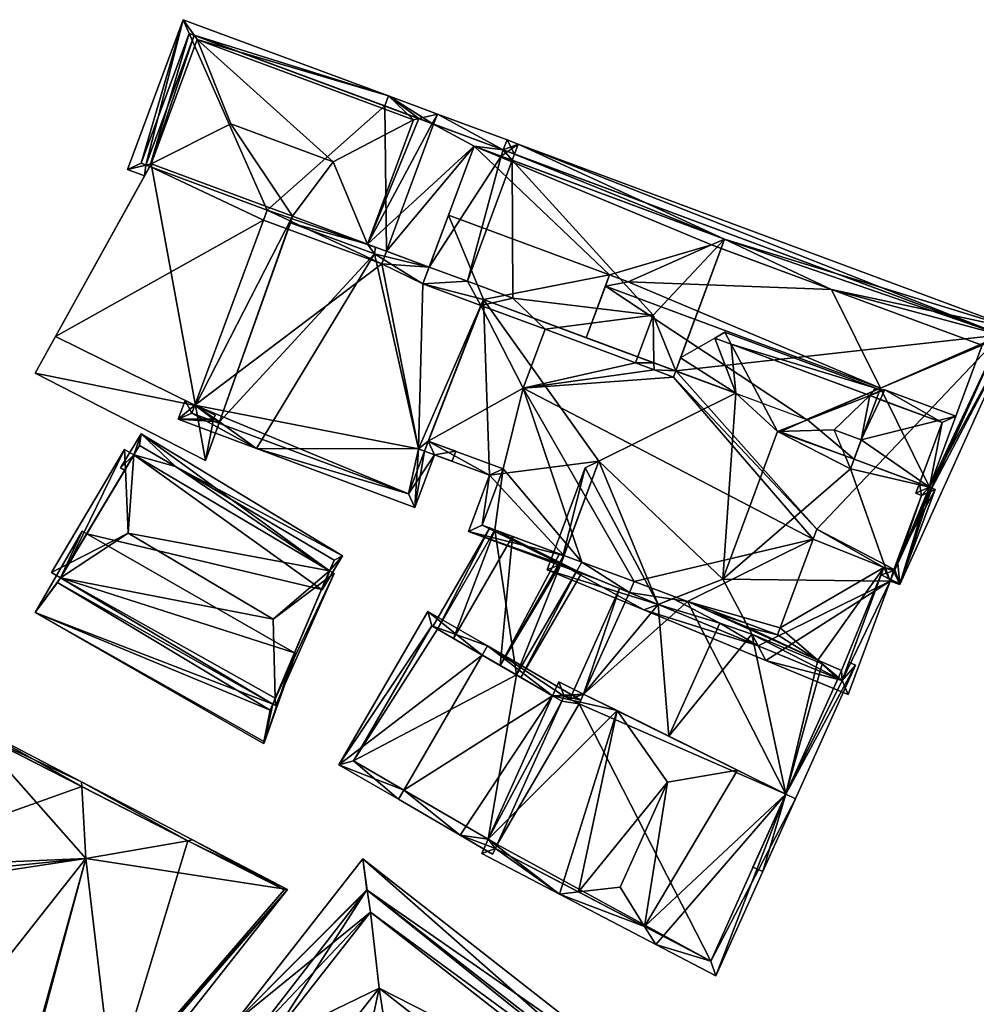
# Model space of a CAD drawing. Header units: inches. Extents: x 2523744 to 2528136, y 1148995 to 1152010.
# Tile 320 of 350: x 2527904 to 2527949, y 1151455 to 1151501. Entities that reach past the tile are written whole.
import ezdxf

# ---------------------------------------------------------------- set-up
doc = ezdxf.new("R2010")
doc.units = ezdxf.units.IN
doc.header["$MEASUREMENT"] = 0
doc.layers.add('Gebaeude Einzelhaus', color=10, linetype='Continuous')

msp = doc.modelspace()

# ---------------------------------------------------------------- meshes
at = {"layer": 'Gebaeude Einzelhaus'}
mesh = msp.add_polyface(dxfattribs=at)
corners = [(2527915.213, 1151492.365, 370.804), (2527920.594, 1151489.834, 370.804), (2527915.039, 1151491.896, 370.804), (2527920.818, 1151490.437, 370.804), (2527920.734, 1151497.266, 370.804), (2527909.274, 1151494.57, 370.804), (2527911.544, 1151500.678, 370.804), (2527909.682, 1151494.418, 370.804), (2527909.682, 1151494.418, 385.758), (2527909.274, 1151494.57, 385.182), (2527909.502, 1151494.485, 385.758), (2527911.544, 1151500.678, 385.185), (2527922.971, 1151496.435, 384.163), (2527922.338, 1151496.67, 385.761), (2527911.771, 1151500.594, 385.76), (2527923.036, 1151496.411, 383.998), (2527908.631, 1151494.275, 383.998), (2527909.437, 1151493.976, 383.998), (2527911.249, 1151501.321, 383.998), (2527920.908, 1151497.735, 383.998), (2527913.495, 1151496.416, 387.481), (2527911.921, 1151500.385, 386.265), (2527909.753, 1151494.546, 386.265), (2527918.306, 1151494.63, 387.481), (2527922.089, 1151496.61, 386.265), (2527916.404, 1151492.076, 386.265), (2527919.92, 1151490.77, 386.265), (2527916.296, 1151491.774, 385.137), (2527920.255, 1151490.304, 385.137)]
mesh.append_faces([[corners[k] for k in face] for face in [(16, 10, 17), (17, 10, 8), (18, 11, 9), (18, 14, 11), (10, 16, 9), (9, 16, 18), (14, 19, 13), (14, 18, 19), (20, 21, 22), (21, 23, 24), (21, 20, 23), (25, 20, 22), (26, 23, 25), (25, 23, 20), (10, 8, 22), (16, 17, 10), (10, 17, 8), (26, 27, 28), (26, 25, 27), (14, 22, 21), (14, 10, 22), (14, 18, 10), (10, 18, 16), (19, 21, 24), (19, 14, 21), (19, 18, 14)]], dxfattribs={"color": 13})
mesh.append_faces([[corners[k] for k in face] for face in [(0, 1, 2), (0, 3, 1), (0, 4, 3), (5, 6, 7), (7, 6, 0), (0, 6, 4), (8, 9, 7), (7, 9, 5), (8, 10, 9), (9, 6, 5), (9, 11, 6), (12, 11, 13), (13, 11, 14), (11, 4, 6), (11, 15, 4)]], dxfattribs={"color": 41})
mesh = msp.add_polyface(dxfattribs=at)
corners = [(2527924.941, 1151495.376, 370.804), (2527926.314, 1151495.193, 370.804), (2527926.207, 1151494.906, 370.804), (2527923.036, 1151496.411, 370.804), (2527922.83, 1151489.689, 370.804), (2527920.818, 1151490.437, 370.804), (2527919.92, 1151490.77, 386.265), (2527920.303, 1151490.628, 385.299), (2527922.83, 1151489.69, 386.265), (2527923.036, 1151496.411, 383.998), (2527922.971, 1151496.435, 384.163), (2527926.314, 1151495.194, 384.163), (2527920.734, 1151497.266, 370.804), (2527911.544, 1151500.678, 385.185), (2527924.625, 1151489.023, 370.804), (2527926.737, 1151494.709, 370.804), (2527926.756, 1151488.231, 370.804), (2527923.738, 1151492.134, 388.089), (2527924.941, 1151495.376, 384.264), (2527924.941, 1151495.376, 386.475), (2527926.207, 1151494.906, 384.414), (2527926.207, 1151494.906, 384.264), (2527923.21, 1151496.88, 383.998), (2527920.908, 1151497.735, 383.998), (2527920.734, 1151497.266, 384.163), (2527926.489, 1151495.663, 383.998), (2527922.338, 1151496.67, 385.761), (2527918.306, 1151494.63, 387.481), (2527922.089, 1151496.61, 386.265), (2527920.255, 1151490.304, 385.137)]
mesh.append_faces([[corners[k] for k in face] for face in [(22, 10, 23), (23, 10, 24), (25, 11, 22), (22, 11, 10), (24, 10, 23), (23, 10, 22), (22, 11, 25), (11, 22, 10), (10, 18, 11), (11, 18, 21), (10, 6, 18), (18, 6, 8), (10, 22, 9), (10, 26, 22), (26, 23, 22), (27, 6, 28), (9, 22, 10), (10, 22, 26), (6, 10, 26), (28, 6, 26), (7, 6, 29), (23, 26, 22), (23, 28, 26)]], dxfattribs={"color": 13})
mesh.append_faces([[corners[k] for k in face] for face in [(0, 1, 2), (0, 3, 1), (4, 5, 0), (0, 5, 3), (6, 7, 8), (9, 1, 3), (10, 11, 9), (9, 11, 1), (5, 12, 3), (10, 9, 13), (12, 9, 3), (2, 4, 0), (2, 14, 4), (2, 15, 14), (14, 15, 16), (8, 17, 18), (18, 17, 19), (19, 20, 18), (18, 20, 21)]], dxfattribs={"color": 41})
mesh = msp.add_polyface(dxfattribs=at)
corners = [(2527925.376, 1151488.158, 387.168), (2527930.211, 1151486.363, 386.616), (2527925.376, 1151488.158, 386.616), (2527926.844, 1151494.997, 370.804), (2527926.737, 1151494.709, 370.804), (2527926.314, 1151495.193, 370.804), (2527926.207, 1151494.906, 370.804), (2527949.734, 1151486.497, 370.804), (2527936.723, 1151491.001, 370.804), (2527949.734, 1151486.497, 384.255), (2527926.314, 1151495.194, 384.163), (2527926.314, 1151495.193, 384.256), (2527926.207, 1151494.906, 384.414), (2527926.207, 1151494.906, 384.264), (2527931.113, 1151488.791, 388.353), (2527930.211, 1151486.363, 387.145), (2527931.31, 1151489.321, 388.089), (2527925.255, 1151487.88, 370.804), (2527926.756, 1151488.231, 370.804), (2527928.274, 1151486.759, 370.804), (2527933.36, 1151487.424, 370.804), (2527932.527, 1151485.18, 370.804), (2527934.42, 1151484.8, 370.804), (2527924.941, 1151495.376, 386.475), (2527936.723, 1151491.001, 386.475), (2527936.723, 1151491.001, 384.414), (2527936.56, 1151490.563, 386.475), (2527936.56, 1151490.563, 384.654), (2527935.33, 1151487.248, 386.475), (2527927.018, 1151495.466, 383.998), (2527926.844, 1151494.997, 384.163), (2527926.489, 1151495.663, 383.998), (2527944.053, 1151483.986, 388.353), (2527932.185, 1151488.996, 388.089), (2527941.751, 1151488.636, 386.694), (2527936.11, 1151490.73, 386.693), (2527923.738, 1151492.134, 388.089)]
mesh.append_faces([[corners[k] for k in face] for face in [(29, 30, 31), (31, 30, 10), (30, 29, 31), (10, 30, 31), (29, 11, 31), (29, 9, 11), (32, 33, 14), (14, 33, 16), (33, 34, 35), (25, 29, 12), (12, 29, 11), (11, 29, 31), (23, 35, 24), (23, 16, 35), (35, 16, 33), (23, 36, 16), (1, 16, 2), (2, 16, 36), (35, 26, 24)]], dxfattribs={"color": 13})
mesh.append_faces([[corners[k] for k in face] for face in [(0, 1, 2), (3, 4, 5), (5, 4, 6), (7, 8, 3), (3, 8, 4), (9, 10, 11), (9, 3, 10), (10, 3, 5), (12, 11, 13), (13, 11, 10), (14, 1, 15), (14, 16, 1), (17, 18, 19), (20, 19, 18), (21, 19, 20), (20, 8, 22), (18, 4, 20), (20, 4, 8), (23, 24, 12), (12, 24, 25), (26, 27, 24), (24, 27, 25), (26, 28, 27)]], dxfattribs={"color": 41})
mesh = msp.add_polyface(dxfattribs=at)
corners = [(2527943.15, 1151481.558, 386.513), (2527941.872, 1151482.033, 387.168), (2527943.15, 1151481.558, 387.168), (2527942.813, 1151480.651, 386.729), (2527942.647, 1151480.203, 386.513), (2527949.734, 1151486.497, 370.804), (2527934.42, 1151484.8, 370.804), (2527936.723, 1151491.001, 370.804), (2527941.057, 1151477.358, 370.804), (2527949.734, 1151486.497, 384.255), (2527926.844, 1151494.997, 370.804), (2527949.726, 1151486.478, 384.266), (2527946.472, 1151479.288, 384.598), (2527941.751, 1151488.636, 386.694), (2527936.56, 1151490.563, 386.475), (2527936.11, 1151490.73, 386.693), (2527941.751, 1151488.636, 384.654), (2527936.56, 1151490.563, 384.654), (2527948.735, 1151486.043, 386.694), (2527948.735, 1151486.043, 384.654), (2527948.83, 1151486.008, 386.694), (2527948.83, 1151486.008, 384.604), (2527946.353, 1151479.336, 384.698), (2527946.354, 1151479.336, 384.66), (2527946.354, 1151479.336, 386.694), (2527944.445, 1151480.045, 385.66), (2527942.814, 1151480.651, 388.353), (2527942.39, 1151480.808, 386.729), (2527939.35, 1151481.937, 386.729), (2527950.41, 1151486.779, 383.998), (2527927.018, 1151495.466, 383.998), (2527931.113, 1151488.791, 388.353), (2527940.573, 1151482.515, 387.145), (2527944.053, 1151483.986, 388.353), (2527932.185, 1151488.996, 388.089), (2527940.622, 1151482.497, 387.168), (2527936.723, 1151491.001, 384.414)]
mesh.append_faces([[corners[k] for k in face] for face in [(3, 27, 4), (29, 11, 9), (29, 12, 11), (29, 9, 30), (31, 32, 33), (33, 13, 34), (26, 24, 33), (33, 24, 20), (26, 35, 28), (26, 33, 35), (35, 33, 32), (18, 33, 20), (18, 13, 33), (23, 11, 21), (21, 11, 19), (23, 29, 11), (11, 16, 19), (16, 36, 17), (11, 29, 16), (16, 29, 36), (36, 29, 30)]], dxfattribs={"color": 13})
mesh.append_faces([[corners[k] for k in face] for face in [(0, 1, 2), (3, 0, 2), (3, 4, 0), (5, 6, 7), (5, 8, 6), (9, 5, 10), (9, 11, 5), (12, 5, 11), (13, 14, 15), (13, 16, 14), (14, 16, 17), (13, 18, 16), (16, 18, 19), (19, 20, 21), (19, 18, 20), (21, 22, 23), (21, 20, 22), (22, 20, 24), (25, 26, 3), (3, 26, 27), (27, 26, 28)]], dxfattribs={"color": 41})
mesh = msp.add_polyface(dxfattribs=at)
corners = [(2527911.838, 1151483.174, 381.817), (2527904.301, 1151484.702, 380.869), (2527912.311, 1151480.596, 380.809), (2527905.256, 1151486.426, 381.814), (2527909.753, 1151494.546, 386.265), (2527916.404, 1151492.076, 386.265), (2527912.957, 1151482.407, 381.67), (2527912.675, 1151482.541, 381.682), (2527912.755, 1151482.721, 381.77), (2527909.682, 1151494.418, 385.758), (2527909.682, 1151494.418, 370.804), (2527905.256, 1151486.426, 370.804), (2527911.804, 1151483.191, 380.281), (2527911.804, 1151483.191, 370.804), (2527912.755, 1151482.721, 380.225), (2527912.675, 1151482.541, 380.126), (2527912.957, 1151482.407, 380.112), (2527916.296, 1151491.774, 385.137), (2527915.039, 1151491.896, 370.804), (2527915.213, 1151492.365, 370.804)]
mesh.append_faces([[corners[k] for k in face] for face in [(8, 7, 0), (3, 0, 1), (0, 7, 2), (1, 0, 2), (2, 7, 6), (5, 0, 6), (6, 0, 2), (5, 4, 0), (3, 0, 4), (3, 1, 0), (0, 1, 2)]], dxfattribs={"color": 13})
mesh.append_faces([[corners[k] for k in face] for face in [(18, 10, 19), (18, 11, 10), (18, 13, 11), (5, 6, 17), (17, 6, 16), (15, 6, 7), (15, 16, 6), (7, 14, 15), (7, 8, 14), (8, 12, 14), (12, 11, 13), (12, 3, 11), (8, 0, 12), (12, 0, 3), (11, 3, 10), (10, 3, 9), (9, 3, 4)]], dxfattribs={"color": 41})
mesh = msp.add_polyface(dxfattribs=at)
corners = [(2527922.83, 1151489.69, 386.265), (2527920.303, 1151490.628, 385.299), (2527922.83, 1151489.69, 385.299), (2527922.83, 1151489.689, 370.804), (2527920.594, 1151489.834, 370.804), (2527920.818, 1151490.437, 370.804), (2527911.804, 1151483.191, 370.804), (2527915.039, 1151491.896, 370.804), (2527921.859, 1151479.026, 370.804), (2527911.667, 1151482.822, 370.804), (2527922.325, 1151481.138, 370.804), (2527922.605, 1151481.034, 370.804), (2527922.534, 1151488.891, 370.804), (2527921.859, 1151479.026, 380.077), (2527922.605, 1151481.034, 381.159), (2527911.667, 1151482.822, 380.082), (2527911.804, 1151483.191, 380.281), (2527922.779, 1151481.503, 370.804), (2527922.325, 1151481.138, 381.159), (2527922.325, 1151481.138, 383.705), (2527922.605, 1151481.034, 383.705), (2527922.534, 1151488.891, 386.475), (2527922.534, 1151488.891, 384.869), (2527914.705, 1151481.15, 379.824), (2527922.154, 1151478.383, 379.824), (2527923.074, 1151480.86, 381.159), (2527911.025, 1151482.529, 379.83), (2527911.354, 1151483.413, 380.307), (2527912.675, 1151482.541, 380.126), (2527912.755, 1151482.721, 380.225), (2527912.957, 1151482.407, 380.112), (2527920.255, 1151490.304, 385.137), (2527916.296, 1151491.774, 385.137)]
mesh.append_faces([[corners[k] for k in face] for face in [(23, 13, 24), (24, 13, 25), (25, 13, 14), (26, 15, 23), (23, 15, 13), (26, 27, 15), (15, 27, 16), (26, 16, 27), (26, 28, 16), (16, 28, 29), (23, 30, 26), (26, 30, 28), (23, 31, 30), (30, 31, 32), (31, 2, 1), (31, 22, 2), (24, 18, 23), (23, 18, 31), (31, 18, 22), (25, 14, 24), (24, 14, 18)]], dxfattribs={"color": 13})
mesh.append_faces([[corners[k] for k in face] for face in [(0, 1, 2), (3, 4, 5), (4, 6, 7), (6, 8, 9), (4, 10, 6), (6, 10, 8), (8, 10, 11), (3, 12, 4), (4, 12, 10), (13, 11, 14), (13, 8, 11), (13, 9, 8), (13, 15, 9), (9, 15, 6), (6, 15, 16), (10, 17, 11), (18, 14, 19), (19, 14, 20), (14, 11, 17), (21, 2, 22)]], dxfattribs={"color": 41})
mesh = msp.add_polyface(dxfattribs=at)
corners = [(2527922.325, 1151481.138, 370.804), (2527922.534, 1151488.891, 370.804), (2527925.255, 1151487.88, 370.804), (2527927.243, 1151483.984, 370.804), (2527922.779, 1151481.503, 370.804), (2527926.307, 1151480.194, 370.804), (2527925.919, 1151477.329, 370.804), (2527925.324, 1151477.55, 370.804), (2527922.325, 1151481.138, 383.705), (2527925.255, 1151487.88, 384.869), (2527922.325, 1151481.138, 381.159), (2527925.255, 1151487.88, 386.475), (2527925.376, 1151488.158, 387.168), (2527925.376, 1151488.158, 386.616), (2527925.919, 1151477.329, 379.654), (2527926.751, 1151477.02, 380.514), (2527925.324, 1151477.55, 382.653), (2527926.307, 1151480.194, 383.932), (2527922.779, 1151481.503, 381.412), (2527922.779, 1151481.503, 383.932), (2527922.605, 1151481.034, 381.159), (2527922.605, 1151481.034, 383.705), (2527924.625, 1151489.023, 370.804), (2527922.83, 1151489.689, 370.804), (2527926.756, 1151488.231, 370.804), (2527922.534, 1151488.891, 386.475), (2527922.534, 1151488.891, 384.869), (2527922.83, 1151489.69, 386.265), (2527922.83, 1151489.69, 385.299), (2527923.738, 1151492.134, 388.089), (2527923.074, 1151480.86, 381.159), (2527924.079, 1151481.021, 381.412), (2527923.905, 1151480.551, 381.159), (2527924.681, 1151477.255, 382.426), (2527925.664, 1151479.899, 383.705)]
mesh.append_faces([[corners[k] for k in face] for face in [(30, 31, 32), (30, 18, 31), (30, 20, 18), (31, 30, 32), (26, 10, 9), (31, 18, 30), (30, 18, 20), (33, 34, 16), (16, 34, 17), (17, 34, 19), (19, 34, 21), (34, 12, 21), (21, 12, 8), (13, 25, 11), (13, 29, 25)]], dxfattribs={"color": 13})
mesh.append_faces([[corners[k] for k in face] for face in [(0, 1, 2), (3, 4, 2), (2, 4, 0), (3, 5, 4), (6, 7, 5), (8, 9, 10), (8, 11, 9), (8, 12, 11), (11, 12, 13), (14, 7, 6), (15, 16, 14), (14, 16, 7), (16, 5, 7), (16, 17, 5), (18, 17, 19), (18, 5, 17), (18, 4, 5), (20, 18, 21), (21, 18, 19), (20, 4, 18), (22, 2, 1), (23, 22, 1), (24, 2, 22), (25, 9, 11), (25, 26, 9), (25, 27, 28), (25, 29, 27)]], dxfattribs={"color": 41})
mesh = msp.add_polyface(dxfattribs=at)
corners = [(2527934.976, 1151473.965, 370.804), (2527939.332, 1151472.714, 370.804), (2527939.213, 1151472.392, 370.804), (2527932.471, 1151474.896, 370.804), (2527940.882, 1151476.886, 370.804), (2527930.004, 1151475.812, 370.804), (2527927.243, 1151483.984, 370.804), (2527925.255, 1151487.88, 370.804), (2527928.274, 1151486.759, 370.804), (2527925.919, 1151477.329, 370.804), (2527926.307, 1151480.194, 370.804), (2527925.376, 1151488.158, 387.168), (2527937.249, 1151483.749, 387.168), (2527930.211, 1151486.363, 386.616), (2527934.129, 1151484.908, 386.616), (2527934.42, 1151484.8, 386.475), (2527934.42, 1151484.8, 385.718), (2527928.955, 1151476.202, 380.514), (2527929.164, 1151476.124, 382.653), (2527926.751, 1151477.02, 380.514), (2527925.324, 1151477.55, 382.653), (2527929.164, 1151476.124, 380.468), (2527937.73, 1151472.943, 381.532), (2527934.975, 1151473.966, 382.378), (2527939.213, 1151472.392, 380.314), (2527934.315, 1151484.516, 370.804), (2527933.404, 1151484.854, 370.804), (2527932.527, 1151485.18, 370.804), (2527928.274, 1151486.76, 370.804), (2527934.42, 1151484.8, 370.804), (2527941.057, 1151477.358, 370.804), (2527933.36, 1151487.424, 370.804), (2527933.399, 1151485.179, 370.804), (2527934.648, 1151485.413, 385.718), (2527935.313, 1151487.202, 386.475), (2527924.681, 1151477.255, 382.426), (2527929.014, 1151475.721, 382.458), (2527930.761, 1151474.997, 382.426), (2527939.564, 1151471.9, 382.499), (2527936.061, 1151473.477, 382.617), (2527937.837, 1151472.74, 382.584), (2527930.813, 1151480.565, 384.8), (2527925.664, 1151479.899, 383.705), (2527931.113, 1151488.791, 388.353), (2527930.211, 1151486.363, 387.145), (2527940.573, 1151482.515, 387.145)]
mesh.append_faces([[corners[k] for k in face] for face in [(35, 36, 37), (35, 20, 36), (36, 20, 18), (38, 39, 40), (39, 38, 40), (18, 35, 36), (36, 35, 37), (41, 42, 18), (18, 42, 35), (12, 11, 41), (41, 11, 42), (43, 44, 45)]], dxfattribs={"color": 13})
mesh.append_faces([[corners[k] for k in face] for face in [(0, 1, 2), (3, 4, 0), (5, 6, 3), (3, 6, 4), (6, 7, 8), (9, 10, 5), (5, 10, 6), (11, 12, 13), (13, 12, 14), (14, 12, 15), (15, 12, 16), (17, 18, 19), (19, 18, 20), (17, 21, 18), (0, 22, 23), (2, 24, 0), (0, 24, 22), (25, 6, 26), (26, 6, 27), (27, 6, 28), (25, 4, 6), (29, 30, 25), (29, 25, 26), (27, 31, 32), (32, 26, 27), (31, 29, 32), (32, 29, 26), (15, 33, 34), (15, 16, 33)]], dxfattribs={"color": 41})
mesh = msp.add_polyface(dxfattribs=at)
corners = [(2527934.648, 1151485.413, 385.718), (2527934.42, 1151484.8, 385.718), (2527937.249, 1151483.749, 387.168), (2527936.633, 1151475.006, 388.353), (2527930.813, 1151480.565, 384.8), (2527939.21, 1151481.948, 388.353), (2527937.023, 1151486.064, 386.679), (2527936.26, 1151486.347, 386.288), (2527933.595, 1151473.823, 387.182), (2527930.16, 1151480.242, 384.56), (2527928.378, 1151475.444, 384.56), (2527936.728, 1151486.619, 386.453), (2527932.921, 1151473.561, 386.923), (2527932.923, 1151473.561, 386.923), (2527938.297, 1151471.876, 387.079), (2527938.665, 1151471.184, 386.798), (2527942.647, 1151480.203, 386.513), (2527941.872, 1151482.033, 387.168), (2527943.554, 1151483.639, 386.679), (2527942.39, 1151480.808, 386.729), (2527944.513, 1151474.918, 384.788), (2527942.531, 1151469.58, 384.788), (2527944.969, 1151474.787, 384.56), (2527944.956, 1151474.753, 384.56), (2527946.353, 1151479.336, 384.698), (2527946.619, 1151479.23, 384.56), (2527943.15, 1151481.558, 386.513), (2527947.591, 1151482.673, 384.698), (2527944.254, 1151483.911, 386.409), (2527944.2, 1151483.931, 386.409), (2527944.064, 1151483.875, 386.463), (2527943.817, 1151483.986, 386.453), (2527929.014, 1151475.721, 384.8), (2527942.244, 1151470.241, 385.028), (2527944.218, 1151475.56, 385.028), (2527944.666, 1151475.394, 384.799), (2527944.858, 1151475.914, 384.799), (2527945.979, 1151478.948, 384.802), (2527946.949, 1151482.378, 384.938), (2527945.714, 1151479.053, 384.939), (2527936.633, 1151475.006, 383.356), (2527934.505, 1151474.177, 383.521), (2527934.505, 1151474.177, 382.668), (2527934.293, 1151474.095, 383.419), (2527933.595, 1151473.823, 383.087), (2527932.241, 1151474.384, 370.804), (2527929.769, 1151475.408, 370.804), (2527930.004, 1151475.812, 370.804), (2527932.471, 1151474.896, 370.804), (2527936.497, 1151472.939, 384.994), (2527938.01, 1151472.415, 384.276), (2527936.059, 1151473.478, 382.616), (2527934.975, 1151473.966, 382.378), (2527937.73, 1151472.943, 381.532), (2527936.061, 1151473.477, 382.617), (2527937.837, 1151472.74, 382.584), (2527937.882, 1151472.657, 383.016), (2527941.312, 1151471.033, 382.665), (2527941.11, 1151471.204, 382.154), (2527939.213, 1151472.392, 380.314), (2527939.332, 1151472.714, 377.648), (2527939.332, 1151472.714, 370.804), (2527941.11, 1151471.204, 370.804), (2527942.072, 1151470.387, 382.233), (2527942.244, 1151470.241, 382.136), (2527942.072, 1151470.387, 370.804), (2527942.244, 1151470.241, 370.804), (2527944.218, 1151475.56, 384.628), (2527944.218, 1151475.56, 370.804), (2527944.666, 1151475.394, 370.804), (2527944.666, 1151475.394, 384.653), (2527944.693, 1151475.467, 384.673), (2527944.856, 1151475.91, 384.794), (2527944.693, 1151475.467, 370.804), (2527945.978, 1151478.948, 384.771), (2527945.714, 1151479.053, 384.911), (2527945.884, 1151479.511, 384.907), (2527946.949, 1151482.378, 384.882), (2527944.108, 1151483.433, 386.37), (2527942.62, 1151483.986, 386.288), (2527929.164, 1151476.124, 382.653), (2527929.014, 1151475.721, 382.458), (2527929.151, 1151476.088, 380.514), (2527929.164, 1151476.124, 380.468), (2527929.014, 1151475.721, 380.45), (2527932.241, 1151474.384, 382.158), (2527929.769, 1151475.408, 379.654), (2527941.057, 1151477.358, 370.804), (2527940.882, 1151476.886, 370.804), (2527942.216, 1151470.706, 370.804), (2527942.044, 1151470.324, 370.804), (2527939.213, 1151472.392, 370.804), (2527934.976, 1151473.965, 370.804)]
mesh.append_faces([[corners[k] for k in face] for face in [(18, 30, 28), (28, 30, 29), (18, 31, 30), (18, 6, 31), (31, 6, 11), (38, 24, 39), (39, 24, 37), (37, 24, 25), (38, 27, 24), (18, 28, 38), (38, 28, 27), (36, 37, 25), (25, 22, 36), (36, 22, 35), (35, 22, 20), (20, 22, 23), (20, 34, 35), (15, 33, 21), (21, 33, 20), (20, 33, 34), (15, 14, 33), (8, 14, 13), (13, 14, 15), (12, 8, 13), (4, 32, 9), (9, 32, 10), (10, 32, 12), (12, 32, 8), (11, 6, 7), (18, 6, 5), (18, 31, 6), (6, 31, 11), (28, 30, 18), (18, 30, 31), (28, 29, 30), (18, 17, 26), (26, 28, 18), (26, 27, 28), (16, 24, 26), (26, 24, 27), (24, 22, 25), (16, 20, 24), (24, 20, 22), (22, 20, 23), (20, 15, 21), (20, 14, 15), (16, 3, 20), (20, 3, 14), (17, 5, 19), (19, 5, 16), (5, 17, 18), (16, 5, 3), (8, 14, 3), (8, 13, 14), (14, 13, 15), (13, 8, 12), (12, 8, 10), (7, 6, 11), (8, 9, 10), (3, 4, 8), (8, 4, 9), (0, 2, 7), (7, 2, 6), (6, 2, 5), (5, 2, 3), (3, 2, 4), (0, 1, 2)]], dxfattribs={"color": 13})
mesh.append_faces([[corners[k] for k in face] for face in [(61, 62, 91), (91, 62, 92), (89, 66, 65), (65, 66, 90), (88, 68, 61), (61, 68, 62), (62, 68, 89), (89, 68, 66), (68, 73, 69), (88, 87, 68), (68, 87, 73), (45, 86, 46), (32, 44, 8), (45, 85, 86), (86, 85, 84), (84, 85, 81), (81, 85, 32), (32, 85, 44), (81, 82, 84), (81, 80, 82), (82, 80, 83), (81, 32, 80), (80, 32, 4), (6, 79, 7), (78, 38, 77), (6, 18, 79), (79, 18, 78), (78, 18, 38), (38, 76, 77), (38, 39, 76), (76, 39, 75), (75, 37, 74), (75, 39, 37), (36, 74, 37), (36, 72, 74), (71, 70, 73), (73, 70, 69), (36, 35, 72), (72, 35, 71), (71, 35, 70), (67, 35, 34), (67, 70, 35), (67, 69, 70), (67, 68, 69), (67, 64, 68), (68, 64, 66), (34, 33, 67), (67, 33, 64), (64, 65, 66), (64, 63, 65), (64, 33, 63), (63, 33, 57), (60, 62, 58), (60, 61, 62), (58, 59, 60), (58, 55, 59), (59, 55, 53), (58, 56, 55), (50, 33, 14), (50, 57, 33), (54, 55, 56), (51, 53, 54), (54, 53, 55), (51, 52, 53), (14, 49, 50), (14, 8, 49), (49, 8, 43), (45, 47, 48), (45, 46, 47), (8, 43, 44), (8, 41, 43), (8, 40, 41), (41, 40, 42), (8, 3, 40), (41, 8, 43), (43, 8, 44), (42, 40, 41), (41, 40, 8), (8, 40, 3)]], dxfattribs={"color": 41})
mesh = msp.add_polyface(dxfattribs=at)
corners = [(2527934.976, 1151473.965, 370.804), (2527940.882, 1151476.886, 370.804), (2527939.332, 1151472.714, 370.804), (2527939.213, 1151472.392, 370.804), (2527939.332, 1151472.714, 377.648), (2527939.213, 1151472.392, 380.314), (2527934.315, 1151484.516, 370.804), (2527941.057, 1151477.358, 370.804), (2527949.734, 1151486.497, 370.804), (2527944.693, 1151475.467, 370.804), (2527944.733, 1151475.446, 370.804), (2527944.872, 1151475.753, 384.761), (2527946.472, 1151479.288, 384.598), (2527944.733, 1151475.446, 384.674), (2527944.693, 1151475.467, 384.673), (2527944.445, 1151480.045, 385.66), (2527942.813, 1151480.651, 386.729), (2527942.814, 1151480.651, 385.57), (2527945.884, 1151479.511, 384.907), (2527946.354, 1151479.336, 386.694), (2527942.814, 1151480.651, 388.353), (2527946.339, 1151479.341, 384.668), (2527946.353, 1151479.336, 384.698), (2527946.354, 1151479.336, 384.66), (2527939.564, 1151471.9, 382.499), (2527937.837, 1151472.74, 382.584), (2527939.567, 1151471.908, 382.503), (2527944.969, 1151474.787, 384.56), (2527944.971, 1151474.758, 384.553), (2527944.666, 1151475.394, 384.653), (2527944.09, 1151475.216, 384.534), (2527944.218, 1151475.56, 384.628), (2527950.41, 1151486.779, 383.998), (2527944.856, 1151475.91, 384.794), (2527945.978, 1151478.948, 384.771), (2527945.714, 1151479.053, 384.911)]
mesh.append_faces([[corners[k] for k in face] for face in [(24, 25, 26), (25, 24, 26), (13, 27, 28), (13, 11, 27), (13, 29, 14), (29, 30, 31), (13, 28, 29), (29, 28, 30), (12, 27, 11), (32, 28, 12), (12, 28, 27), (14, 11, 33), (29, 27, 14), (14, 27, 11), (31, 30, 29), (29, 30, 27), (27, 30, 28), (11, 34, 33), (34, 18, 35), (34, 21, 18), (27, 23, 11), (11, 23, 34), (34, 23, 21), (27, 28, 23), (23, 28, 32)]], dxfattribs={"color": 13})
mesh.append_faces([[corners[k] for k in face] for face in [(0, 1, 2), (3, 4, 5), (3, 2, 4), (6, 7, 1), (8, 9, 7), (8, 10, 9), (11, 10, 12), (12, 10, 8), (11, 13, 10), (10, 14, 9), (10, 13, 14), (15, 16, 17), (18, 19, 15), (15, 19, 20), (21, 22, 18), (18, 22, 19), (21, 23, 22)]], dxfattribs={"color": 41})
mesh = msp.add_polyface(dxfattribs=at)
corners = [(2527915.587, 1151469.408, 384.082), (2527915.596, 1151469.063, 383.915), (2527918.355, 1151475.274, 383.889), (2527917.957, 1151474.976, 384.166), (2527915.493, 1151473.132, 385.881), (2527915.472, 1151469.137, 383.915), (2527905.482, 1151475.071, 383.89), (2527918.138, 1151475.402, 383.889), (2527908.666, 1151477.175, 385.88), (2527908.934, 1151480.854, 383.889), (2527908.535, 1151480.186, 384.358), (2527908.495, 1151481.114, 383.889), (2527905.063, 1151475.32, 383.889), (2527905.882, 1151475.741, 384.342), (2527917.787, 1151474.502, 383.888), (2527918.138, 1151475.402, 381.935), (2527917.762, 1151474.517, 383.888), (2527918.755, 1151476.1, 380.054), (2527909.278, 1151481.842, 380.054), (2527908.934, 1151480.854, 382.154), (2527908.31, 1151480.244, 383.888), (2527908.501, 1151480.128, 383.888), (2527918.35, 1151475.9, 380.836), (2527910.9, 1151480.3, 381.035), (2527909.2, 1151481.3, 381.088), (2527915.074, 1151467.366, 381.118), (2527904.299, 1151473.439, 381.063), (2527915.027, 1151467.284, 381.063), (2527906.499, 1151477.274, 383.661), (2527905.482, 1151475.071, 382.241), (2527906.721, 1151477.147, 383.661), (2527915.472, 1151469.137, 382.137), (2527916.495, 1151471.54, 383.661), (2527916.548, 1151471.509, 383.661), (2527905.35, 1151474.85, 382.089), (2527915.35, 1151468.85, 381.955), (2527916.495, 1151471.54, 370.837), (2527915.472, 1151469.137, 370.837), (2527917.762, 1151474.517, 370.837), (2527906.721, 1151477.147, 370.837), (2527908.934, 1151480.854, 370.837), (2527905.482, 1151475.071, 370.837), (2527918.138, 1151475.402, 370.837), (2527917.787, 1151474.502, 370.837), (2527918.35, 1151475.9, 370.837), (2527910.9, 1151480.3, 370.837), (2527909.2, 1151481.3, 370.837), (2527905.35, 1151474.85, 370.837), (2527915.35, 1151468.85, 370.837)]
mesh.append_faces([[corners[k] for k in face] for face in [(32, 33, 31), (31, 33, 35), (33, 25, 35), (35, 25, 27), (35, 26, 34), (35, 27, 26), (28, 29, 26), (26, 29, 34), (28, 30, 29), (32, 25, 33), (31, 25, 32), (31, 26, 25), (31, 29, 26), (26, 29, 28), (28, 29, 30), (25, 26, 27), (18, 19, 20), (20, 19, 21), (18, 24, 19), (17, 23, 18), (18, 23, 24), (14, 22, 17), (17, 22, 23), (19, 20, 21), (19, 18, 20), (19, 15, 18), (18, 15, 17), (17, 15, 14), (14, 15, 16), (12, 13, 6), (11, 13, 12), (11, 10, 13), (10, 11, 9), (2, 3, 7), (5, 0, 1), (0, 2, 1), (0, 3, 2), (6, 4, 8), (13, 6, 8), (13, 12, 6), (11, 13, 10), (10, 13, 8), (11, 12, 13), (8, 9, 10), (10, 9, 11), (3, 7, 4), (4, 7, 8), (8, 7, 9), (3, 2, 7), (5, 0, 6), (6, 0, 4), (5, 1, 0), (0, 3, 4), (0, 2, 3), (0, 1, 2)]], dxfattribs={"color": 13})
mesh.append_faces([[corners[k] for k in face] for face in [(48, 47, 37), (37, 47, 41), (35, 37, 31), (35, 48, 37), (35, 47, 48), (35, 34, 47), (29, 41, 34), (34, 41, 47), (45, 40, 46), (43, 42, 44), (44, 42, 45), (45, 42, 40), (43, 38, 42), (43, 14, 38), (38, 14, 16), (24, 40, 19), (24, 46, 40), (24, 23, 46), (46, 23, 45), (23, 22, 45), (45, 22, 44), (22, 43, 44), (22, 14, 43), (38, 40, 42), (36, 39, 38), (38, 39, 40), (36, 41, 39), (36, 37, 41), (13, 29, 6), (29, 39, 41), (13, 19, 29), (29, 19, 39), (39, 19, 40), (13, 10, 19), (19, 10, 9), (9, 7, 19), (19, 7, 15), (7, 16, 15), (16, 31, 38), (38, 31, 36), (36, 31, 37), (16, 0, 31), (31, 0, 5), (7, 3, 16), (16, 3, 0), (5, 29, 31), (5, 6, 29)]], dxfattribs={"color": 41})
mesh = msp.add_polyface(dxfattribs=at)
corners = [(2527928.955, 1151476.202, 380.514), (2527929.151, 1151476.088, 380.514), (2527929.164, 1151476.124, 380.468), (2527927.145, 1151470.382, 379.409), (2527930.002, 1151475.312, 379.409), (2527929.769, 1151475.408, 379.654), (2527926.928, 1151470.507, 379.656), (2527929.014, 1151475.721, 380.45), (2527926.171, 1151470.946, 380.514), (2527923.213, 1151472.66, 379.654), (2527925.682, 1151477.417, 379.409), (2527922.997, 1151472.785, 379.409), (2527925.919, 1151477.329, 379.654), (2527923.97, 1151472.221, 380.514), (2527926.751, 1151477.02, 380.514), (2527925.919, 1151477.329, 370.804), (2527923.213, 1151472.66, 370.804), (2527926.928, 1151470.507, 370.804), (2527929.769, 1151475.408, 370.804), (2527930.004, 1151475.812, 370.804)]
mesh.append_faces([[corners[k] for k in face] for face in [(10, 9, 11), (10, 12, 9), (5, 3, 6), (5, 4, 3), (13, 8, 14), (14, 8, 0), (0, 8, 1), (12, 13, 14), (12, 9, 13), (12, 10, 9), (9, 10, 11), (6, 7, 8), (8, 7, 1), (3, 5, 6), (6, 5, 7), (3, 4, 5), (0, 1, 2)]], dxfattribs={"color": 13})
mesh.append_faces([[corners[k] for k in face] for face in [(15, 17, 16), (15, 18, 17), (15, 19, 18), (18, 5, 17), (17, 5, 6), (12, 15, 9), (9, 15, 16)]], dxfattribs={"color": 41})
mesh = msp.add_polyface(dxfattribs=at)
corners = [(2527939.604, 1151464.901, 383.57), (2527933.481, 1151457.831, 385.715), (2527936.306, 1151456.354, 383.169), (2527932.959, 1151458.67, 386.371), (2527940.053, 1151464.679, 383.169), (2527937.336, 1151466.024, 385.593), (2527934.038, 1151465.461, 387.815), (2527931.811, 1151460.516, 387.815), (2527928.956, 1151460.198, 386.074), (2527929.849, 1151460.297, 386.619), (2527931.664, 1151468.829, 385.318), (2527930.091, 1151469.608, 384.081), (2527931.664, 1151468.83, 385.316), (2527928.63, 1151469.521, 383.169), (2527928.928, 1151470.183, 383.169), (2527925.596, 1151462.78, 383.169), (2527925.295, 1151462.111, 383.169), (2527936.068, 1151457.043, 383.569), (2527929.171, 1151469.505, 383.521), (2527929.065, 1151469.269, 383.521), (2527929.885, 1151469.151, 384.082), (2527925.946, 1151462.34, 383.521), (2527926.03, 1151462.528, 383.521), (2527941.312, 1151471.033, 382.665), (2527939.604, 1151464.901, 382.233), (2527942.072, 1151470.387, 382.233), (2527938.01, 1151472.415, 384.276), (2527934.104, 1151467.623, 384.994), (2527936.497, 1151472.939, 384.994), (2527942.244, 1151470.241, 382.136), (2527938.513, 1151461.258, 382.008), (2527938.057, 1151461.463, 382.233), (2527942.878, 1151470.958, 382.008), (2527942.563, 1151471.1, 382.164), (2527933.595, 1151473.823, 383.087), (2527930.091, 1151469.608, 382.158), (2527934.293, 1151474.095, 383.419), (2527932.241, 1151474.384, 382.158), (2527931.779, 1151474.576, 381.841), (2527929.437, 1151469.373, 381.841), (2527929.885, 1151469.151, 382.158), (2527925.8, 1151462.083, 378.298), (2527925.948, 1151462.339, 378.298), (2527925.946, 1151462.34, 378.3), (2527924.29, 1151462.973, 379.74), (2527928.63, 1151469.521, 379.352), (2527929.065, 1151469.269, 378.939), (2527929.171, 1151469.505, 378.961), (2527929.964, 1151469.326, 378.323), (2527929.885, 1151469.151, 378.307), (2527925.565, 1151471.875, 382.505), (2527925.314, 1151471.442, 382.505), (2527921.63, 1151465.087, 382.505), (2527921.381, 1151464.658, 382.505), (2527925.596, 1151462.78, 378.731), (2527926.03, 1151462.528, 378.318), (2527922.768, 1151473.496, 379.74), (2527918.584, 1151466.28, 379.74), (2527922.949, 1151472.813, 380.167), (2527919.268, 1151466.461, 380.168), (2527930.091, 1151469.608, 370.804), (2527929.885, 1151469.151, 370.804), (2527929.171, 1151469.505, 370.804), (2527929.065, 1151469.269, 370.804), (2527928.63, 1151469.521, 370.804), (2527925.596, 1151462.78, 370.804), (2527926.03, 1151462.528, 370.804), (2527925.946, 1151462.34, 370.804), (2527936.068, 1151457.043, 370.804), (2527939.604, 1151464.901, 370.804), (2527942.044, 1151470.324, 370.804), (2527942.072, 1151470.387, 370.804), (2527941.11, 1151471.204, 370.804), (2527937.882, 1151472.657, 383.016), (2527941.11, 1151471.204, 382.154), (2527936.059, 1151473.478, 382.616), (2527936.061, 1151473.477, 382.617), (2527934.976, 1151473.965, 370.804), (2527934.975, 1151473.966, 382.378), (2527932.241, 1151474.384, 370.804), (2527932.471, 1151474.896, 370.804), (2527942.216, 1151470.706, 370.804), (2527923.97, 1151472.221, 380.514), (2527923.213, 1151472.66, 379.654), (2527922.949, 1151472.813, 370.804), (2527926.171, 1151470.946, 380.514), (2527926.928, 1151470.507, 370.804), (2527926.928, 1151470.507, 379.656), (2527923.213, 1151472.66, 370.804), (2527919.268, 1151466.461, 370.804)]
mesh.append_faces([[corners[k] for k in face] for face in [(53, 59, 52), (58, 50, 51), (58, 56, 50), (53, 57, 59), (59, 57, 58), (58, 57, 56), (45, 47, 46), (47, 48, 49), (45, 50, 47), (47, 50, 48), (45, 51, 50), (44, 54, 43), (43, 54, 55), (44, 52, 54), (44, 53, 52), (41, 43, 42), (41, 44, 43), (51, 57, 52), (52, 57, 53), (51, 56, 57), (51, 50, 56), (54, 43, 55), (45, 44, 54), (54, 44, 43), (45, 52, 44), (44, 52, 53), (45, 51, 52), (45, 50, 51), (45, 47, 50), (50, 47, 48), (48, 47, 49), (45, 46, 47), (41, 43, 44), (41, 42, 43), (39, 35, 40), (39, 38, 35), (35, 38, 37), (32, 29, 33), (32, 24, 29), (29, 24, 25), (32, 30, 24), (24, 30, 31), (39, 35, 38), (35, 39, 40), (37, 38, 35), (35, 34, 37), (34, 28, 36), (35, 27, 34), (34, 27, 28), (29, 32, 33), (29, 24, 32), (32, 24, 30), (30, 24, 31), (24, 29, 25), (27, 26, 28), (27, 24, 26), (26, 24, 23), (23, 24, 25), (22, 21, 15), (15, 21, 16), (16, 21, 8), (8, 21, 9), (18, 11, 20), (18, 14, 11), (18, 13, 14), (18, 19, 13), (8, 3, 1), (8, 9, 3), (1, 17, 2), (2, 17, 4), (4, 17, 0), (1, 3, 17), (15, 10, 13), (10, 9, 6), (6, 9, 7), (15, 8, 10), (10, 8, 9), (15, 16, 8), (14, 13, 11), (13, 10, 11), (11, 10, 12), (5, 10, 6), (8, 3, 9), (9, 3, 7), (8, 1, 3), (3, 6, 7), (3, 5, 6), (3, 0, 5), (0, 2, 4), (3, 1, 0), (0, 1, 2)]], dxfattribs={"color": 13})
mesh.append_faces([[corners[k] for k in face] for face in [(86, 89, 88), (88, 89, 84), (64, 65, 86), (86, 65, 89), (59, 54, 52), (59, 89, 54), (54, 89, 65), (59, 58, 89), (89, 58, 84), (84, 83, 88), (85, 45, 87), (87, 45, 86), (86, 45, 64), (82, 51, 85), (85, 51, 45), (84, 58, 83), (83, 58, 82), (82, 58, 51), (69, 72, 70), (70, 72, 71), (71, 72, 81), (79, 77, 60), (60, 77, 69), (69, 77, 72), (79, 80, 77), (60, 37, 79), (60, 35, 37), (75, 77, 78), (75, 72, 77), (76, 73, 75), (75, 73, 72), (72, 73, 74), (24, 70, 25), (25, 70, 71), (24, 69, 70), (69, 61, 60), (61, 63, 62), (63, 65, 64), (61, 66, 63), (63, 66, 65), (69, 68, 61), (61, 68, 66), (66, 68, 67), (27, 5, 24), (24, 5, 0), (11, 12, 35), (35, 12, 27), (27, 12, 5), (24, 68, 69), (24, 17, 68), (24, 0, 17), (43, 9, 21), (43, 3, 9), (43, 17, 3), (43, 68, 17), (43, 67, 68), (55, 21, 22), (55, 43, 21), (55, 66, 43), (43, 66, 67), (55, 65, 66), (55, 54, 65), (55, 22, 54), (54, 22, 15), (15, 45, 54), (15, 13, 45), (46, 45, 19), (19, 45, 13), (46, 64, 45), (46, 63, 64), (47, 19, 18), (47, 46, 19), (47, 62, 46), (46, 62, 63), (47, 49, 62), (62, 49, 61), (18, 40, 47), (47, 40, 49), (18, 20, 40), (35, 40, 11), (11, 40, 20), (35, 49, 40), (35, 60, 49), (49, 60, 61)]], dxfattribs={"color": 41})
mesh = msp.add_polyface(dxfattribs=at)
corners = [(2527911.696, 1151462.749, 383.476), (2527906.47, 1151465.475, 384.006), (2527911.474, 1151462.71, 383.558), (2527906.483, 1151465.257, 384.085), (2527906.684, 1151461.865, 385.305), (2527889.858, 1151452.776, 381.327), (2527895.686, 1151461.399, 380.801), (2527886.843, 1151449.977, 381.048), (2527895.511, 1151460.178, 381.136), (2527888.205, 1151450.884, 381.293), (2527887.183, 1151449.714, 381.271), (2527894.004, 1151449.675, 384.014), (2527895.884, 1151448.269, 385.281), (2527895.919, 1151448.242, 385.305), (2527901.114, 1151468.268, 380.801), (2527901.4, 1151467.85, 381.062), (2527896, 1151460.8, 381.135), (2527911.698, 1151462.749, 383.476), (2527911.473, 1151462.71, 383.557), (2527916.168, 1151460.416, 380.801), (2527901.8, 1151443.8, 381.326), (2527899.819, 1151439.725, 380.801), (2527898.786, 1151440.542, 381.512), (2527901.674, 1151443.895, 381.411), (2527916, 1151460.4, 380.867), (2527907.95, 1151451.05, 381.147), (2527911.474, 1151462.71, 370.506), (2527901.4, 1151467.85, 370.506), (2527896, 1151460.8, 370.506), (2527888.205, 1151450.884, 370.506), (2527906.684, 1151461.865, 370.506), (2527895.919, 1151448.242, 370.506), (2527895.884, 1151448.269, 370.506), (2527889.858, 1151452.776, 370.506), (2527901.674, 1151443.895, 370.506), (2527907.95, 1151451.05, 370.506), (2527916, 1151460.4, 370.506), (2527911.473, 1151462.71, 370.506)]
mesh.append_faces([[corners[k] for k in face] for face in [(25, 24, 19), (25, 20, 23), (25, 21, 20), (20, 21, 22), (25, 19, 21), (17, 19, 24), (18, 17, 24), (18, 0, 17), (20, 4, 23), (23, 4, 13), (20, 19, 4), (4, 19, 18), (22, 21, 20), (20, 21, 19), (17, 18, 19), (17, 0, 18), (9, 6, 8), (10, 7, 9), (9, 7, 6), (1, 3, 15), (6, 16, 8), (1, 15, 14), (14, 15, 6), (6, 15, 16), (3, 1, 2), (2, 1, 0), (6, 3, 14), (14, 3, 1), (8, 4, 6), (6, 4, 3), (8, 13, 4), (8, 12, 13), (8, 11, 12), (8, 5, 11), (5, 7, 9), (9, 7, 10), (8, 6, 5), (5, 6, 7), (2, 3, 4), (2, 1, 3), (0, 1, 2)]], dxfattribs={"color": 13})
mesh.append_faces([[corners[k] for k in face] for face in [(37, 35, 30), (30, 35, 31), (31, 35, 34), (37, 36, 35), (24, 37, 18), (24, 36, 37), (24, 35, 36), (24, 25, 35), (35, 25, 34), (34, 25, 23), (28, 33, 29), (28, 32, 33), (28, 31, 32), (28, 30, 31), (28, 27, 30), (30, 27, 26), (28, 8, 16), (28, 29, 8), (8, 29, 9), (16, 15, 28), (28, 15, 27), (26, 3, 2), (26, 15, 3), (26, 27, 15)]], dxfattribs={"color": 41})
mesh = msp.add_polyface(dxfattribs=at)
corners = [(2527933.05, 1151448.85, 370.84), (2527932.85, 1151450.3, 370.84), (2527933.2, 1151449.65, 370.84), (2527915.305, 1151453.261, 370.84), (2527919.9, 1151460.4, 370.84), (2527914.651, 1151453.626, 370.84), (2527919.9, 1151460.4, 387.069), (2527914.651, 1151453.626, 386.43), (2527919.912, 1151460.39, 387.091), (2527932.85, 1151450.3, 387.059), (2527933.139, 1151449.763, 387.407), (2527933.2, 1151449.65, 387.248), (2527933.05, 1151448.85, 386.738), (2527917.029, 1151451.381, 388.161), (2527917.029, 1151451.381, 389.313), (2527915.305, 1151453.261, 388.128), (2527919.058, 1151449.166, 389.525), (2527919.7, 1151461.854, 385.638), (2527913.685, 1151454.164, 385.638), (2527934.931, 1151449.941, 385.638), (2527928.848, 1151449.22, 389.313), (2527920.466, 1151455.776, 389.313), (2527921.509, 1151449.051, 389.668), (2527920.064, 1151459.345, 388.128), (2527932.409, 1151449.69, 388.128), (2527914.651, 1151453.626, 387.122)]
mesh.append_faces([[corners[k] for k in face] for face in [(8, 6, 17), (17, 6, 18), (10, 19, 11), (9, 19, 10), (8, 17, 9), (9, 17, 19), (19, 12, 11), (20, 21, 22), (23, 21, 24), (24, 21, 20), (15, 21, 23), (15, 14, 21), (23, 25, 15), (8, 18, 23), (8, 17, 18), (10, 23, 24), (19, 8, 10), (10, 8, 23), (19, 17, 8), (22, 21, 16), (16, 21, 14)]], dxfattribs={"color": 13})
mesh.append_faces([[corners[k] for k in face] for face in [(0, 1, 2), (1, 3, 4), (4, 3, 5), (6, 4, 7), (7, 4, 5), (6, 8, 4), (8, 9, 4), (4, 9, 1), (9, 2, 1), (10, 11, 9), (9, 11, 2), (11, 12, 2), (13, 14, 15), (13, 16, 14)]], dxfattribs={"color": 41})
mesh = msp.add_polyface(dxfattribs=at)
corners = [(2527915.305, 1151453.261, 370.84), (2527914.571, 1151453.523, 370.84), (2527914.651, 1151453.626, 370.84), (2527910.25, 1151448.85, 370.84), (2527913.476, 1151445.343, 370.84), (2527910.25, 1151448.85, 386.388), (2527910.07, 1151448.666, 386.377), (2527909.814, 1151448.404, 386.36), (2527910.07, 1151448.666, 370.84), (2527912.433, 1151451.211, 386.521), (2527910.786, 1151449.43, 386.413), (2527914.571, 1151453.523, 386.442), (2527914.651, 1151453.626, 386.43), (2527919.9, 1151460.4, 387.069), (2527914.651, 1151453.626, 387.122), (2527917.029, 1151451.381, 388.161), (2527915.305, 1151453.261, 388.128), (2527915.305, 1151453.261, 387.003), (2527909.277, 1151448.958, 385.991), (2527914.468, 1151454.232, 385.991), (2527914.812, 1151453.833, 386.406), (2527910.785, 1151449.429, 386.413), (2527912.898, 1151445.907, 388.27), (2527913.685, 1151454.164, 385.638), (2527920.064, 1151459.345, 388.128)]
mesh.append_faces([[corners[k] for k in face] for face in [(18, 9, 10), (7, 18, 6), (6, 18, 5), (5, 18, 10), (9, 19, 11), (11, 19, 12), (12, 19, 20), (9, 18, 19), (19, 18, 20), (9, 12, 18), (18, 12, 20), (9, 17, 12), (6, 18, 7), (6, 21, 18), (22, 15, 21), (9, 15, 17), (9, 21, 15), (9, 18, 21), (23, 13, 14), (24, 23, 14)]], dxfattribs={"color": 13})
mesh.append_faces([[corners[k] for k in face] for face in [(0, 1, 2), (0, 3, 1), (0, 4, 3), (5, 3, 6), (7, 3, 8), (9, 3, 10), (10, 3, 5), (9, 1, 3), (9, 11, 1), (12, 1, 11), (12, 2, 1), (13, 12, 14), (15, 16, 17), (17, 14, 12), (17, 16, 14)]], dxfattribs={"color": 41})

doc.saveas('drawing.dxf')
